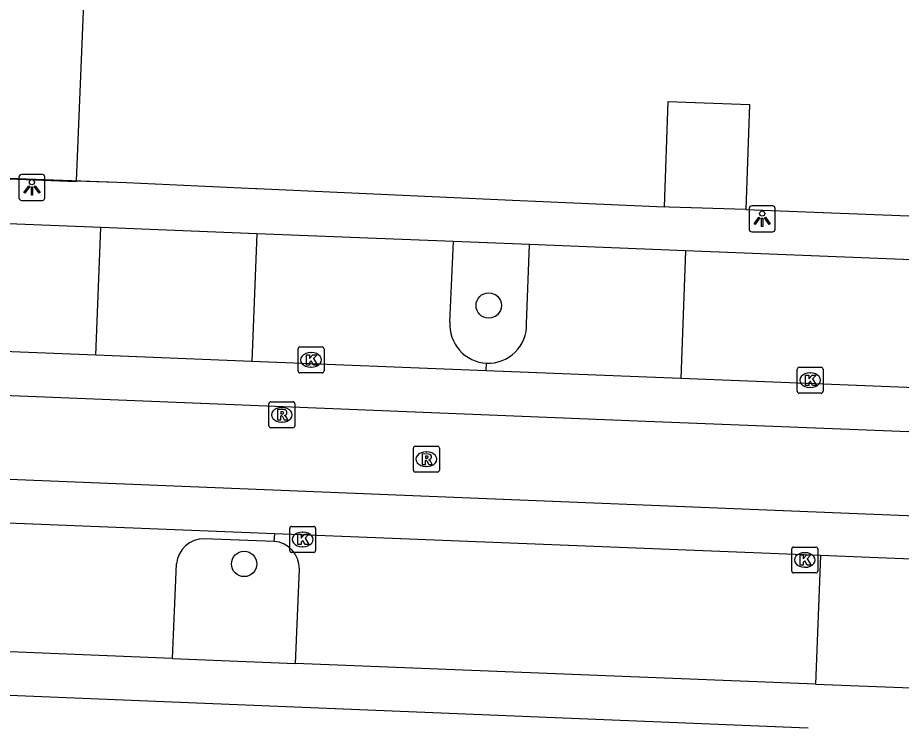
# Model space of a CAD drawing. Extents: x 160732 to 162105, y 387428 to 388479.
# Drawn here: x 161555.96 to 161590.04, y 387676.9 to 387704.25 of the extents above; entities that cross this region are included whole.
import ezdxf

# ---------------------------------------------------------------- set-up
doc = ezdxf.new("R2010")
doc.units = 0
for name, color, linetype in [('IMGEO_Boom', 7, 'Continuous'), ('IMGEO_Kolk', 7, 'Continuous'), ('IMGEO_Lichtpunt', 7, 'Continuous'), ('IMGEO_Muur', 7, 'Continuous'), ('IMGEO_Pand', 7, 'Continuous'), ('IMGEO_Parkeervlak_open', 7, 'Continuous'), ('IMGEO_Rijbaan_lokaal_gesloten', 7, 'Continuous'), ('IMGEO_Rijbaan_lokaal_open', 7, 'Continuous'), ('IMGEO_Rioolput', 7, 'Continuous'), ('IMGEO_Voetpad_open', 7, 'Continuous')]:
    doc.layers.add(name, color=color, linetype=linetype)

msp = doc.modelspace()

# ---------------------------------------------------------------- linework, layer by layer
at = {"layer": 'IMGEO_Boom'}
for centre in [(161574.126, 387693.159), (161564.696, 387683.196)]:
    msp.add_circle(centre, 0.489, dxfattribs=at)
at = {"layer": 'IMGEO_Kolk'}
for p, q in [((161566.775, 387690.637), (161566.775, 387691.489)), ((161566.85, 387691.563), (161567.702, 387691.563)), ((161567.263, 387691.343), (161567.288, 387691.343)), ((161567.776, 387691.489), (161567.776, 387690.637)), ((161567.286, 387690.783), (161567.261, 387690.783)), ((161586.019, 387689.852), (161586.019, 387690.704)), ((161586.094, 387690.778), (161586.946, 387690.778)), ((161587.02, 387690.704), (161587.02, 387689.852)), ((161567.702, 387690.563), (161566.85, 387690.563)), ((161586.507, 387690.558), (161586.532, 387690.558)), ((161586.53, 387689.998), (161586.505, 387689.998)), ((161586.946, 387689.778), (161586.094, 387689.778)), ((161566.452, 387683.716), (161566.452, 387684.568)), ((161566.527, 387684.642), (161567.379, 387684.642)), ((161567.453, 387684.568), (161567.453, 387683.716)), ((161566.94, 387684.422), (161566.965, 387684.422)), ((161566.963, 387683.862), (161566.938, 387683.862)), ((161585.887, 387683.849), (161586.739, 387683.849)), ((161567.379, 387683.642), (161566.527, 387683.642)), ((161585.812, 387682.923), (161585.812, 387683.775)), ((161586.3, 387683.629), (161586.325, 387683.629)), ((161586.813, 387683.775), (161586.813, 387682.923)), ((161586.739, 387682.849), (161585.887, 387682.849)), ((161586.323, 387683.069), (161586.298, 387683.069))]:
    msp.add_line(p, q, dxfattribs=at)
for points in [[(161566.775, 387690.637), (161566.775, 387691.489)], [(161566.85, 387691.563), (161567.702, 387691.563)], [(161567.776, 387691.489), (161567.776, 387690.637)], [(161567.096, 387691.263), (161567.219, 387691.263), (161567.219, 387691.112), (161567.349, 387691.263), (161567.513, 387691.263), (161567.367, 387691.112), (161567.52, 387690.863), (161567.368, 387690.863), (161567.283, 387691.027), (161567.219, 387690.96), (161567.219, 387690.863), (161567.096, 387690.863), (161567.096, 387691.263)], [(161586.019, 387689.852), (161586.019, 387690.704)], [(161586.094, 387690.778), (161586.946, 387690.778)], [(161587.02, 387690.704), (161587.02, 387689.852)], [(161567.702, 387690.563), (161566.85, 387690.563)], [(161586.34, 387690.478), (161586.463, 387690.478), (161586.463, 387690.327), (161586.593, 387690.478), (161586.757, 387690.478), (161586.611, 387690.327), (161586.764, 387690.078), (161586.612, 387690.078), (161586.527, 387690.242), (161586.463, 387690.175), (161586.463, 387690.078), (161586.34, 387690.078), (161586.34, 387690.478)], [(161586.946, 387689.778), (161586.094, 387689.778)], [(161566.452, 387683.716), (161566.452, 387684.568)], [(161566.527, 387684.642), (161567.379, 387684.642)], [(161567.453, 387684.568), (161567.453, 387683.716)], [(161566.773, 387684.342), (161566.896, 387684.342), (161566.896, 387684.191), (161567.026, 387684.342), (161567.19, 387684.342), (161567.044, 387684.191), (161567.197, 387683.942), (161567.045, 387683.942), (161566.96, 387684.106), (161566.896, 387684.039), (161566.896, 387683.942), (161566.773, 387683.942), (161566.773, 387684.342)], [(161585.887, 387683.849), (161586.739, 387683.849)], [(161567.379, 387683.642), (161566.527, 387683.642)], [(161585.812, 387682.923), (161585.812, 387683.775)], [(161586.133, 387683.549), (161586.256, 387683.549), (161586.256, 387683.398), (161586.386, 387683.549), (161586.55, 387683.549), (161586.404, 387683.398), (161586.557, 387683.149), (161586.405, 387683.149), (161586.32, 387683.313), (161586.256, 387683.246), (161586.256, 387683.149), (161586.133, 387683.149), (161586.133, 387683.549)], [(161586.813, 387683.775), (161586.813, 387682.923)], [(161586.739, 387682.849), (161585.887, 387682.849)]]:
    msp.add_lwpolyline(points, dxfattribs=at)
for centre, start, end in [((161566.852, 387691.487), 91.552, 178.448), ((161566.852, 387691.487), 91.552, 178.448), ((161567.7, 387691.487), 1.552, 88.448), ((161567.7, 387691.487), 1.552, 88.448), ((161586.096, 387690.702), 91.552, 178.448), ((161586.096, 387690.702), 91.552, 178.448), ((161586.944, 387690.702), 1.552, 88.448), ((161586.944, 387690.702), 1.552, 88.448), ((161566.852, 387690.639), 181.552, 268.448), ((161566.852, 387690.639), 181.552, 268.448), ((161567.7, 387690.639), 271.552, 358.448), ((161567.7, 387690.639), 271.552, 358.448), ((161586.096, 387689.854), 181.552, 268.448), ((161586.096, 387689.854), 181.552, 268.448), ((161586.944, 387689.854), 271.552, 358.448), ((161586.944, 387689.854), 271.552, 358.448), ((161566.529, 387684.566), 91.552, 178.448), ((161566.529, 387684.566), 91.552, 178.448), ((161567.377, 387684.566), 1.552, 88.448), ((161567.377, 387684.566), 1.552, 88.448), ((161585.889, 387683.773), 91.552, 178.448), ((161585.889, 387683.773), 91.552, 178.448), ((161586.737, 387683.773), 1.552, 88.448), ((161586.737, 387683.773), 1.552, 88.448), ((161566.529, 387683.718), 181.552, 268.448), ((161566.529, 387683.718), 181.552, 268.448), ((161567.377, 387683.718), 271.552, 358.448), ((161567.377, 387683.718), 271.552, 358.448), ((161585.889, 387682.925), 181.552, 268.448), ((161585.889, 387682.925), 181.552, 268.448), ((161586.737, 387682.925), 271.552, 358.448), ((161586.737, 387682.925), 271.552, 358.448)]:
    msp.add_arc(centre, 0.0765, start, end, dxfattribs=at)
for centre, major_axis, ratio, start_param, end_param in [((161567.262, 387691.063), (-0.387, 0.002), 0.722429, 4.712389, 7.853982), ((161567.287, 387691.063), (-0.39, 0.002), 0.717154, 1.570796, 4.712389), ((161586.506, 387690.278), (-0.387, 0.002), 0.722429, 4.712389, 7.853982), ((161586.531, 387690.278), (-0.39, 0.002), 0.717154, 1.570796, 4.712389), ((161566.939, 387684.142), (-0.387, 0.002), 0.722429, 4.712389, 7.853982), ((161566.964, 387684.142), (-0.39, 0.002), 0.717154, 1.570796, 4.712389), ((161586.299, 387683.349), (-0.387, 0.002), 0.722429, 4.712389, 7.853982), ((161586.324, 387683.349), (-0.39, 0.002), 0.717154, 1.570796, 4.712389)]:
    msp.add_ellipse(centre, major_axis=major_axis, ratio=ratio, start_param=start_param, end_param=end_param, dxfattribs=at)
at = {"layer": 'IMGEO_Lichtpunt'}
for p, q in [((161556.918, 387698.208), (161556.11, 387698.208)), ((161556.918, 387698.208), (161556.11, 387698.208)), ((161556.016, 387698.113), (161556.016, 387697.306)), ((161556.016, 387698.113), (161556.016, 387697.306)), ((161557.012, 387697.306), (161557.012, 387698.113)), ((161557.012, 387697.306), (161557.012, 387698.113)), ((161556.11, 387697.212), (161556.918, 387697.212)), ((161556.11, 387697.212), (161556.918, 387697.212)), ((161584.173, 387696.904), (161584.173, 387696.097)), ((161584.173, 387696.904), (161584.173, 387696.097)), ((161585.075, 387696.999), (161584.267, 387696.999)), ((161585.075, 387696.999), (161584.267, 387696.999)), ((161585.169, 387696.097), (161585.169, 387696.904)), ((161585.169, 387696.097), (161585.169, 387696.904)), ((161584.267, 387696.003), (161585.075, 387696.003)), ((161584.267, 387696.003), (161585.075, 387696.003))]:
    msp.add_line(p, q, dxfattribs=at)
for points in [[(161556.39, 387697.777), (161556.429, 387697.749), (161556.241, 387697.487), (161556.203, 387697.514), (161556.39, 387697.777)], [(161556.492, 387697.729), (161556.539, 387697.729), (161556.539, 387697.407), (161556.492, 387697.407), (161556.492, 387697.729)], [(161556.602, 387697.749), (161556.64, 387697.776), (161556.827, 387697.514), (161556.788, 387697.486), (161556.602, 387697.749)], [(161584.547, 387696.568), (161584.586, 387696.54), (161584.398, 387696.278), (161584.36, 387696.305), (161584.547, 387696.568)], [(161584.649, 387696.52), (161584.696, 387696.52), (161584.696, 387696.198), (161584.649, 387696.198), (161584.649, 387696.52)], [(161584.759, 387696.54), (161584.797, 387696.567), (161584.984, 387696.305), (161584.945, 387696.277), (161584.759, 387696.54)]]:
    msp.add_lwpolyline(points, dxfattribs=at)
for centre in [(161556.515, 387697.911), (161584.672, 387696.702)]:
    msp.add_circle(centre, 0.0994, dxfattribs=at)
for centre, start, end in [((161556.11, 387698.113), 90, 180), ((161556.11, 387698.113), 90, 180), ((161556.918, 387698.113), 0, 90), ((161556.918, 387698.113), 0, 90), ((161556.11, 387697.306), 180, 270), ((161556.11, 387697.306), 180, 270), ((161556.918, 387697.306), 270, 0), ((161556.918, 387697.306), 270, 360), ((161584.267, 387696.904), 90, 180), ((161584.267, 387696.904), 90, 180), ((161585.075, 387696.904), 0, 90), ((161585.075, 387696.904), 0, 90), ((161584.267, 387696.097), 180, 270), ((161584.267, 387696.097), 180, 270), ((161585.075, 387696.097), 270, 0), ((161585.075, 387696.097), 270, 360)]:
    msp.add_arc(centre, 0.0946, start, end, dxfattribs=at)
at = {"layer": 'IMGEO_Muur'}
for points in [[(161551.385, 387698.217), (161559.802, 387697.908)], [(161559.802, 387697.908), (161560.166, 387697.895)], [(161565.183, 387697.669), (161575.326, 387697.212)], [(161575.326, 387697.212), (161575.931, 387697.185)]]:
    msp.add_lwpolyline(points, dxfattribs=at)
at = {"layer": 'IMGEO_Pand'}
for points in [[(161585.834, 387706.819), (161558.633, 387707.929), (161558.226, 387697.966)], [(161580.9, 387696.961), (161581.04, 387701.019), (161584.176, 387700.911), (161584.036, 387696.853)], [(161554.553, 387698.101), (161554.552, 387698.086), (161556.296, 387698.015), (161558.225, 387697.937), (161558.226, 387697.966)], [(161584.036, 387696.853), (161581.084, 387696.953), (161580.9, 387696.961)], [(161549.225, 387678.393), (161549.657, 387678.377), (161586.106, 387676.893), (161586.444, 387676.879)]]:
    msp.add_lwpolyline(points, dxfattribs=at)
at = {"layer": 'IMGEO_Parkeervlak_open'}
for points in [[(161572.633, 387692.52), (161572.77, 387695.624)], [(161565.859, 387684.068), (161565.874, 387684.362)], [(161565.859, 387684.068), (161563.159, 387684.17)], [(161562.082, 387683.206), (161561.924, 387679.554)], [(161566.673, 387679.364), (161566.825, 387682.999)]]:
    msp.add_lwpolyline(points, dxfattribs=at)
for centre, radius, start, end in [((161574.109, 387692.415), 1.48, 175.9339, 267.4499), ((161563.158, 387683.088), 1.082, 89.9274, 173.7347), ((161565.769, 387683.016), 1.056, 359.0948, 85.1101)]:
    msp.add_arc(centre, radius, start, end, dxfattribs=at)
at = {"layer": 'IMGEO_Rijbaan_lokaal_gesloten'}
for points in [[(161526.49, 387690.866), (161579.858, 387688.714), (161649.13, 387685.983), (161677.299, 387684.851)], [(161677.235, 387681.573), (161588.975, 387685.1), (161533.728, 387687.334), (161529.477, 387687.492)]]:
    msp.add_lwpolyline(points, dxfattribs=at)
at = {"layer": 'IMGEO_Rijbaan_lokaal_open'}
for points in [[(161558.979, 387691.246), (161551.506, 387691.546)], [(161564.992, 387691.006), (161558.979, 387691.246)], [(161574.03, 387690.643), (161564.992, 387691.006)], [(161581.54, 387690.344), (161574.03, 387690.643)], [(161591.538, 387689.95), (161581.54, 387690.344)], [(161565.874, 387684.362), (161554.611, 387684.811)], [(161586.917, 387683.524), (161565.874, 387684.362)], [(161593.037, 387683.279), (161589.139, 387683.435), (161586.917, 387683.524)]]:
    msp.add_lwpolyline(points, dxfattribs=at)
at = {"layer": 'IMGEO_Rioolput'}
for p, q in [((161565.652, 387688.52), (161565.652, 387689.372)), ((161565.727, 387689.446), (161566.579, 387689.446)), ((161566.653, 387689.372), (161566.653, 387688.52)), ((161566.14, 387689.226), (161566.165, 387689.226)), ((161566.163, 387688.666), (161566.138, 387688.666)), ((161566.579, 387688.446), (161565.727, 387688.446)), ((161571.222, 387686.809), (161571.222, 387687.661)), ((161571.297, 387687.735), (161572.149, 387687.735)), ((161572.223, 387687.661), (161572.223, 387686.809)), ((161571.71, 387687.515), (161571.735, 387687.515)), ((161571.733, 387686.955), (161571.708, 387686.955)), ((161572.149, 387686.735), (161571.297, 387686.735))]:
    msp.add_line(p, q, dxfattribs=at)
for points in [[(161565.652, 387688.52), (161565.652, 387689.372)], [(161565.727, 387689.446), (161566.579, 387689.446)], [(161566.653, 387689.372), (161566.653, 387688.52)], [(161566.241, 387689.144), (161565.989, 387689.146), (161565.989, 387688.746)], [(161566.167, 387689.065), (161566.113, 387689.065), (161566.113, 387688.984)], [(161566.113, 387688.984), (161566.165, 387688.984)], [(161565.989, 387688.746), (161566.113, 387688.746), (161566.113, 387688.908), (161566.124, 387688.908)], [(161566.171, 387688.879), (161566.242, 387688.746), (161566.382, 387688.746), (161566.317, 387688.872)], [(161566.579, 387688.446), (161565.727, 387688.446)], [(161571.222, 387686.809), (161571.222, 387687.661)], [(161571.297, 387687.735), (161572.149, 387687.735)], [(161572.223, 387687.661), (161572.223, 387686.809)], [(161571.811, 387687.433), (161571.559, 387687.435), (161571.559, 387687.035)], [(161571.737, 387687.354), (161571.683, 387687.354), (161571.683, 387687.273)], [(161571.683, 387687.273), (161571.735, 387687.273)], [(161571.559, 387687.035), (161571.683, 387687.035), (161571.683, 387687.197), (161571.694, 387687.197)], [(161571.741, 387687.168), (161571.812, 387687.035), (161571.952, 387687.035), (161571.887, 387687.161)], [(161572.149, 387686.735), (161571.297, 387686.735)]]:
    msp.add_lwpolyline(points, dxfattribs=at)
for centre, radius, start, end in [((161565.729, 387689.37), 0.0765, 91.552, 178.448), ((161565.729, 387689.37), 0.0765, 91.552, 178.448), ((161566.577, 387689.37), 0.0765, 1.552, 88.448), ((161566.577, 387689.37), 0.0765, 1.552, 88.448), ((161566.149, 387689.173), 0.19, 274.7715, 282.9687), ((161566.173, 387688.969), 0.0964, 77.0061, 93.1865), ((161566.187, 387689.026), 0.0378, 276.6634, 79.6772), ((161566.24, 387689.034), 0.109, 350.3612, 89.416), ((161566.238, 387689.034), 0.112, 277.5842, 350.9817), ((161566.123, 387688.855), 0.0533, 26.0293, 88.6989), ((161566.222, 387688.819), 0.108, 29.5134, 73.7905), ((161565.729, 387688.522), 0.0765, 181.552, 268.448), ((161565.729, 387688.522), 0.0765, 181.552, 268.448), ((161566.577, 387688.522), 0.0765, 271.552, 358.448), ((161566.577, 387688.522), 0.0765, 271.552, 358.448), ((161571.299, 387687.659), 0.0765, 91.552, 178.448), ((161571.299, 387687.659), 0.0765, 91.552, 178.448), ((161572.147, 387687.659), 0.0765, 1.552, 88.448), ((161572.147, 387687.659), 0.0765, 1.552, 88.448), ((161571.719, 387687.462), 0.19, 274.7715, 282.9687), ((161571.743, 387687.258), 0.0964, 77.0061, 93.1865), ((161571.757, 387687.315), 0.0378, 276.6634, 79.6772), ((161571.81, 387687.323), 0.109, 350.3612, 89.416), ((161571.808, 387687.323), 0.112, 277.5842, 350.9817), ((161571.693, 387687.144), 0.0533, 26.0293, 88.6989), ((161571.792, 387687.108), 0.108, 29.5134, 73.7905), ((161571.299, 387686.811), 0.0765, 181.552, 268.448), ((161571.299, 387686.811), 0.0765, 181.552, 268.448), ((161572.147, 387686.811), 0.0765, 271.552, 358.448), ((161572.147, 387686.811), 0.0765, 271.552, 358.448)]:
    msp.add_arc(centre, radius, start, end, dxfattribs=at)
for centre, major_axis, ratio, start_param, end_param in [((161566.139, 387688.946), (-0.387, 0.002), 0.722429, 4.712389, 7.853982), ((161566.164, 387688.946), (-0.39, 0.002), 0.717154, 1.570796, 4.712389), ((161571.709, 387687.235), (-0.387, 0.002), 0.722429, 4.712389, 7.853982), ((161571.734, 387687.235), (-0.39, 0.002), 0.717154, 1.570796, 4.712389)]:
    msp.add_ellipse(centre, major_axis=major_axis, ratio=ratio, start_param=start_param, end_param=end_param, dxfattribs=at)
at = {"layer": 'IMGEO_Voetpad_open'}
for points in [[(161558.226, 387697.966), (161559.802, 387697.908), (161560.166, 387697.895), (161565.134, 387697.671), (161565.183, 387697.669), (161575.326, 387697.212), (161575.931, 387697.185), (161580.9, 387696.961)], [(161584.036, 387696.853), (161591.644, 387696.559), (161597.163, 387696.345), (161601.931, 387696.161), (161607.353, 387695.951), (161607.917, 387695.929), (161621.734, 387695.394), (161627.065, 387695.188), (161629.734, 387695.085), (161636.16, 387694.836), (161640.278, 387694.677), (161652.766, 387694.16), (161662.063, 387693.791), (161667.817, 387693.562), (161677.132, 387693.193), (161682.312, 387692.987), (161682.768, 387692.969), (161696.327, 387692.43), (161696.661, 387692.417), (161700.168, 387692.278), (161700.493, 387692.265), (161703.725, 387692.136)], [(161559.173, 387696.166), (161551.71, 387696.464)], [(161558.979, 387691.246), (161559.173, 387696.166)], [(161565.186, 387695.926), (161559.173, 387696.166)], [(161565.186, 387695.926), (161564.992, 387691.006)], [(161572.77, 387695.624), (161565.186, 387695.926)], [(161575.702, 387695.507), (161572.77, 387695.624)], [(161575.589, 387692.456), (161575.702, 387695.507)], [(161581.713, 387695.267), (161575.702, 387695.507)], [(161581.713, 387695.267), (161581.54, 387690.344)], [(161591.731, 387694.868), (161581.713, 387695.267)], [(161574.03, 387690.643), (161574.043, 387690.937)], [(161586.917, 387683.524), (161586.721, 387678.563)], [(161561.924, 387679.554), (161554.406, 387679.855)], [(161561.924, 387679.554), (161566.673, 387679.364)], [(161586.721, 387678.563), (161566.673, 387679.364)], [(161586.721, 387678.563), (161590.753, 387678.402)]]:
    msp.add_lwpolyline(points, dxfattribs=at)
msp.add_arc((161574.111, 387692.414), 1.478, 267.3553, 1.6352, dxfattribs=at)

doc.saveas('drawing.dxf')
